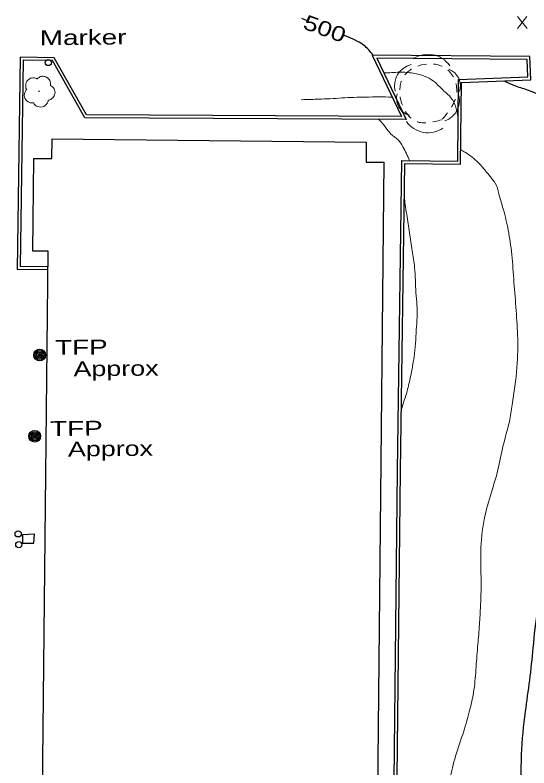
# Model space of a CAD drawing. Extents: x 2362213 to 2366494, y 6968794 to 6978110.
# Drawn here: x 2364029.6 to 2364195.4, y 6974381.8 to 6974624.9 of the extents above; entities that cross this region are included whole.
import ezdxf
from ezdxf.enums import TextEntityAlignment as Align

# ---------------------------------------------------------------- set-up
doc = ezdxf.new("R2010")
doc.units = 0
doc.header["$LTSCALE"] = 1.9
doc.linetypes.add('SHORT_DASHED', pattern=[2.7, 1.5, -1.2])
for name, color, linetype, lineweight in [('11', 7, 'Continuous', 25), ('2', 7, 'Continuous', 25), ('20', 7, 'Continuous', 25), ('23', 7, 'Continuous', 25), ('29', 7, 'Continuous', 13), ('31', 7, 'Continuous', 25), ('35', 7, 'Continuous', 13)]:
    doc.layers.add(name, color=color, linetype=linetype, lineweight=lineweight)

msp = doc.modelspace()

# ---------------------------------------------------------------- linework, layer by layer
at = {"layer": '11'}
msp.add_lwpolyline([(2364144.173, 6974136.985), (2364137.241, 6974137.059), (2364137.178, 6974131.037), (2364036.453, 6974132.088), (2364036.517, 6974138.009), (2364030.416, 6974138.07), (2364030.728, 6974168.335), (2364036.279, 6974168.278), (2364040.197, 6974548.623), (2364035.326, 6974548.677), (2364035.651, 6974578.622), (2364041.412, 6974578.557), (2364041.481, 6974584.967), (2364142.886, 6974583.873), (2364142.818, 6974577.402), (2364148.538, 6974577.346)], close=True, dxfattribs=at)
at = {"layer": '2'}
for points in [[(2364166.631, 6974378.828), (2364152.849, 6974378.837), (2364153.917, 6974477.733), (2364155.333, 6974576.941), (2364173.325, 6974576.762), (2364173.594, 6974603.147), (2364196.017, 6974603.99), (2364195.706, 6974611.467), (2364144.78, 6974611.892), (2364154.248, 6974592.091), (2364052.648, 6974592.694), (2364042.202, 6974611.115), (2364031.2, 6974611.32), (2364030.252, 6974542.778), (2364040.132, 6974542.822)], [(2364166.63, 6974377.868), (2364151.878, 6974377.878), (2364152.957, 6974477.744), (2364154.383, 6974577.912), (2364172.376, 6974577.733), (2364172.645, 6974604.067), (2364195.018, 6974604.91), (2364194.785, 6974610.518), (2364146.31, 6974610.916), (2364155.778, 6974591.126), (2364052.087, 6974591.738), (2364041.641, 6974610.17), (2364032.148, 6974610.339), (2364031.223, 6974543.747), (2364040.123, 6974543.782)]]:
    msp.add_lwpolyline(points, dxfattribs=at)
at = {"layer": '20'}
for centre, radius in [((2364040.287, 6974609.547), 1), ((2364037.496, 6974515.116), 1.9), ((2364037.496, 6974515.116), 1.442), ((2364037.496, 6974515.116), 0.973), ((2364037.496, 6974515.116), 0.539), ((2364037.496, 6974515.116), 0.192), ((2364035.906, 6974488.909), 1.9), ((2364035.906, 6974488.909), 1.442), ((2364035.906, 6974488.909), 0.973), ((2364035.906, 6974488.909), 0.539), ((2364035.906, 6974488.909), 0.192)]:
    msp.add_circle(centre, radius, dxfattribs=at)
at = {"layer": '23'}
msp.add_lwpolyline([(2364035.816, 6974457.307), (2364031.919, 6974457.03), (2364032.004, 6974454.351), (2364035.654, 6974454.416)], close=True, dxfattribs=at)
for centre in [(2364030.555, 6974457.387), (2364030.759, 6974453.869)]:
    msp.add_circle(centre, 1, dxfattribs=at)
at = {"layer": '29'}
msp.add_circle((2364037.295, 6974600.268), 0.1, dxfattribs=at)
for centre, radius, start, end in [((2364162.782, 6974603.755), 8.476, 34.02789, 124.02789), ((2364159.076, 6974602.037), 7.067, 104.17986, 194.17986), ((2364167.626, 6974602.03), 5.647, 340.731, 70.731), ((2364158.299, 6974597.976), 5.647, 164.54821, 254.54821), ((2364165.872, 6974597.352), 7.067, 289.54704, 19.54704), ((2364162.773, 6974595.355), 8.476, 214.9486, 304.9486)]:
    msp.add_arc(centre, radius, start, end, dxfattribs=at)
at = {"layer": '29', "linetype": 'SHORT_DASHED'}
msp.add_spline([(2364167.18, 6974591.054), (2364159.044, 6974590.517), (2364153.764, 6974598.837), (2364155.479, 6974605.723), (2364168.391, 6974607.776), (2364172.08, 6974600.441), (2364170.302, 6974595.074), (2364167.418, 6974591.226)], degree=3, dxfattribs=at)
at = {"layer": '29'}
for points in [[(2364033.33, 6974600.841), (2364033.349, 6974600.851), (2364033.269, 6974600.92), (2364033.033, 6974601.548), (2364033.071, 6974602.828), (2364033.958, 6974604.126), (2364035.264, 6974604.609), (2364036.386, 6974604.419), (2364036.617, 6974604.292), (2364036.687, 6974604.292), (2364036.736, 6974604.333), (2364037.084, 6974604.626), (2364037.949, 6974605.074), (2364039.16, 6974605.006), (2364040.276, 6974604.416), (2364041.009, 6974602.993), (2364041.018, 6974602.134)], [(2364041.007, 6974602.154), (2364042.147, 6974601.095), (2364042.433, 6974599.507), (2364041.725, 6974598.18), (2364041.07, 6974597.634), (2364040.402, 6974597.417), (2364040.253, 6974597.406), (2364040.234, 6974597.296), (2364039.912, 6974596.393), (2364038.373, 6974595.228), (2364036.48, 6974595.51), (2364035.581, 6974596.451), (2364035.51, 6974596.581), (2364035.39, 6974596.559), (2364034.179, 6974596.678), (2364032.91, 6974597.676), (2364032.564, 6974599.313), (2364032.934, 6974600.336), (2364033.26, 6974600.78), (2364033.33, 6974600.831)]]:
    msp.add_spline(points, degree=3, dxfattribs=at)
at = {"layer": '31'}
msp.add_line((2364123.542, 6974623.161), (2364122.056, 6974623.807), dxfattribs=at)
at = {"layer": '31', "lineweight": 13}
for p, q in [((2364194.759, 6974620.528), (2364191.644, 6974624.38)), ((2364191.68, 6974620.499), (2364194.722, 6974624.409))]:
    msp.add_line(p, q, dxfattribs=at)
at = {"layer": '31'}
for points in [[(2364145.11, 6974611.885), (2364142.038, 6974615.146), (2364140.067, 6974616.357), (2364137.153, 6974617.729), (2364135.617, 6974618.365)], [(2364187.21, 6974603.656), (2364190.485, 6974602.218), (2364194.758, 6974600.768), (2364199.767, 6974598.765)], [(2364211.432, 6974513.322), (2364211.143, 6974510.069), (2364208.94, 6974492.387), (2364207.304, 6974479.341), (2364205.914, 6974466.786), (2364204.103, 6974457.42), (2364201.28, 6974445.151), (2364199.303, 6974437.463), (2364198.205, 6974432.982), (2364196.663, 6974420.596), (2364195.514, 6974410.136), (2364194.17, 6974400.022), (2364192.872, 6974386.18), (2364192.776, 6974376.327), (2364192.57, 6974365.326), (2364192.396, 6974356.383), (2364191.329, 6974344.463), (2364190.731, 6974330.596), (2364189.466, 6974318.564), (2364187.68, 6974309.656), (2364186.476, 6974301.635), (2364185.546, 6974292.146), (2364183.791, 6974282.127), (2364182.006, 6974273.251), (2364180.71, 6974264.357), (2364179.896, 6974256.399), (2364178.959, 6974248.731), (2364178.158, 6974241.442), (2364177.402, 6974235.784), (2364176.683, 6974224.117), (2364176.078, 6974219.441), (2364174.989, 6974214.06), (2364172.872, 6974206.471), (2364171.2, 6974199.304), (2364169.851, 6974189.74), (2364168.704, 6974184.19), (2364166.689, 6974173.19), (2364165.669, 6974170), (2364162.862, 6974162.184), (2364160.472, 6974155.95), (2364159.348, 6974153.139), (2364156.717, 6974146.963), (2364154.593, 6974143.133), (2364151.581, 6974137.185)]]:
    msp.add_spline(points, degree=3, dxfattribs=at)
at = {"layer": '35'}
for points in [[(2364148.533, 6974606.257), (2364149.903, 6974606.24), (2364154.802, 6974606.437), (2364159.057, 6974605.898), (2364162.417, 6974604.849), (2364165.175, 6974603.057), (2364167.941, 6974600.362), (2364170.202, 6974598.203), (2364172.523, 6974591.665)], [(2364121.926, 6974597.564), (2364125.744, 6974597.67), (2364131.202, 6974597.882), (2364138.848, 6974598.305), (2364142.778, 6974598.412), (2364151.228, 6974598.413)], [(2364146.958, 6974591.182), (2364148.513, 6974589.446), (2364150.549, 6974586.766), (2364153.13, 6974584.55), (2364154.711, 6974582.355), (2364156.864, 6974577.885)], [(2364173.371, 6974581.403), (2364174.859, 6974580.518), (2364177.044, 6974578.989), (2364179.203, 6974577.048), (2364181.619, 6974574.271), (2364183.41, 6974572.048), (2364184.474, 6974570.638), (2364185.657, 6974567.149), (2364186.888, 6974562.891), (2364188.511, 6974556.377), (2364189.705, 6974548.607), (2364190.46, 6974539.714), (2364191.156, 6974530.68), (2364191.712, 6974521.635), (2364191.492, 6974511.122), (2364189.987, 6974499.087), (2364189.049, 6974493.608), (2364187.582, 6974488.013), (2364185.787, 6974479.976), (2364184.854, 6974476.167), (2364183.284, 6974470.882), (2364180.948, 6974461.989), (2364179.827, 6974451.638), (2364179.936, 6974442.278), (2364179.721, 6974433.396), (2364179.349, 6974427.303), (2364178.81, 6974420.886), (2364178.25, 6974413.462), (2364177.49, 6974406.174), (2364176.205, 6974400.34), (2364174.319, 6974393.653), (2364171.687, 6974385.568), (2364169.797, 6974378.198)], [(2364155.177, 6974565.959), (2364155.408, 6974563.751), (2364155.929, 6974560.486), (2364156.836, 6974554.554), (2364157.71, 6974548.832), (2364158.483, 6974543.349), (2364158.91, 6974535.213), (2364159.227, 6974531.356), (2364159.034, 6974523.244), (2364158.297, 6974514.566), (2364157.167, 6974508.205), (2364156.042, 6974503.484), (2364154.198, 6974497.606)]]:
    msp.add_spline(points, degree=3, dxfattribs=at)

# ---------------------------------------------------------------- texts
at = {"layer": '20'}
for s, width, p in [('Marker', 1.4, (2364037.564, 6974615.131)), ('  TFP', 1.4, (2364037.496, 6974515.116)), ('Approx', 1.35, (2364048.422, 6974508.24)), ('  TFP', 1.4, (2364035.905, 6974488.909)), ('Approx', 1.35, (2364046.638, 6974482.351))]:
    msp.add_text(s, height=4.8, rotation=0.546, dxfattribs=dict(at, width=width)).set_placement(p)
at = {"layer": '31', "width": 1.3}
msp.add_text(' 500 ', height=4.8, rotation=340.08, dxfattribs=at).set_placement((2364128.673, 6974618.231), align=Align.CENTER)

doc.saveas('drawing.dxf')
